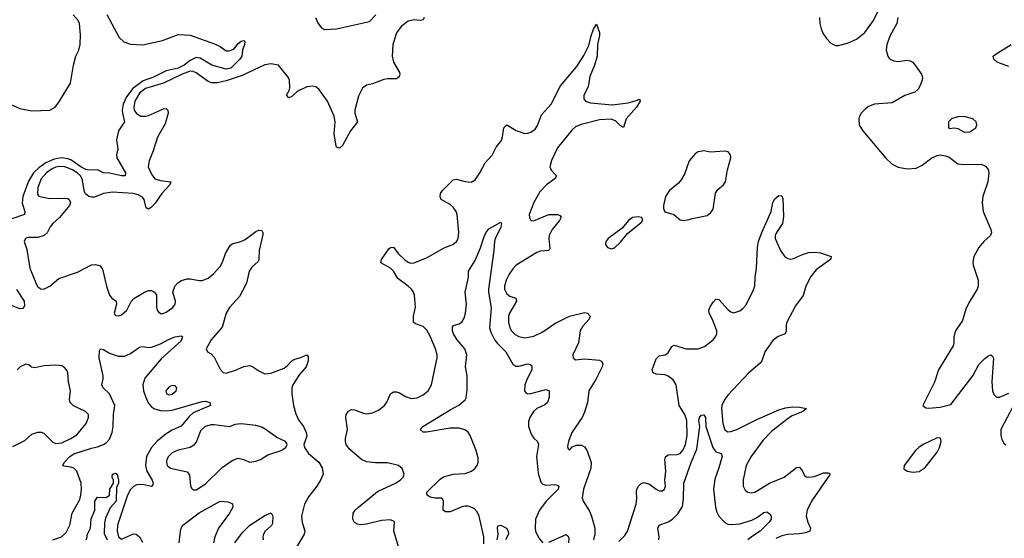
# Model space of a CAD drawing. Header units: inches. Extents: x 1771504 to 1971212, y 471788 to 643615.
# Tile 521 of 587: x 1881888 to 1888480, y 635161 to 638635. Entities that reach past the tile are written whole.
import ezdxf

# ---------------------------------------------------------------- set-up
doc = ezdxf.new("R2010")
doc.units = ezdxf.units.IN
doc.header["$MEASUREMENT"] = 0
doc.layers.add('B8683', color=7, linetype='Continuous')

msp = doc.modelspace()

# ---------------------------------------------------------------- linework, layer by layer
at = {"layer": 'B8683', "color": 5}
for points, elevation in [([(1882472, 638670), (1882554.8, 638514.8), (1882586.2, 638486.2), (1882630, 638471.8), (1882712.9, 638467.1), (1882843.5, 638496.5), (1882950, 638536.4), (1883030, 638532.1), (1883192.8, 638472.8), (1883230, 638456), (1883270, 638427.3), (1883290, 638427.3), (1883322.7, 638437.3), (1883350, 638474.8), (1883370, 638490.5), (1883390, 638494.8), (1883394.8, 638490), (1883394, 638470), (1883381, 638430), (1883375.5, 638390), (1883362.4, 638370), (1883300.9, 638310), (1883270, 638304), (1883174, 638330), (1883097.1, 638377.2), (1883070, 638382.4), (1883030, 638361.3), (1882988.6, 638330), (1882950, 638311.4), (1882868, 638292), (1882784.7, 638250), (1882715.5, 638224.5), (1882645.4, 638174.6), (1882602.4, 638117.6), (1882581.8, 638070), (1882574.7, 638030), (1882575.8, 638010), (1882591, 637950), (1882550.1, 637890), (1882535.4, 637830), (1882545.5, 637770), (1882536.5, 637730), (1882539.1, 637710), (1882596.5, 637610), (1882594, 637590), (1882570, 637588.5), (1882490, 637608.1), (1882449.3, 637609.3), (1882408.8, 637628.8), (1882352.6, 637627.4), (1882330, 637632.5), (1882296.8, 637650), (1882230, 637696), (1882210, 637704.2), (1882170, 637709.4), (1882118.5, 637701.5), (1882063.2, 637676.8), (1882016.1, 637643.9), (1881980.1, 637610), (1881946.4, 637553.6), (1881910.1, 637449.9), (1881905.8, 637405.8), (1881922.4, 637350), (1881920.4, 637330), (1881830, 637299.1)], 260), ([(1881830, 638066), (1881890, 638041.1), (1881970, 638023.6), (1882090, 638029), (1882125.1, 638050), (1882155.8, 638090), (1882227.7, 638210), (1882248.5, 638330), (1882264.8, 638390), (1882284.1, 638430), (1882292.2, 638470), (1882294.5, 638534.5), (1882289.4, 638610), (1882280.7, 638630), (1882247, 638667)], 260), ([(1884597.1, 638650), (1884590, 638634), (1884570.3, 638629.7), (1884530, 638634.7), (1884490, 638625.3), (1884441.3, 638590), (1884410, 638547.3), (1884386.5, 638470), (1884381.5, 638390), (1884390.3, 638350), (1884430, 638281), (1884433.4, 638270), (1884428.5, 638251.5), (1884410, 638238.7), (1884350, 638239.7), (1884325.1, 638234.9), (1884250, 638205.6), (1884210, 638196), (1884183.9, 638176.1), (1884157.3, 638122.7), (1884131.5, 638030), (1884132.6, 638010), (1884150.4, 637950), (1884102.6, 637890), (1884050, 637793.2), (1884030, 637774), (1884010, 637782), (1884007.5, 637787.5), (1883993.5, 637870), (1884000.6, 637950), (1883994.3, 637990), (1883948.4, 638088.4), (1883890, 638169.6), (1883870, 638184.7), (1883850.8, 638190.8), (1883810, 638185.3), (1883746.6, 638153.4), (1883710, 638121.7), (1883690, 638111.5), (1883675.4, 638130), (1883694.2, 638165.8), (1883697.8, 638182.2), (1883694, 638230), (1883685.7, 638250), (1883620.7, 638330), (1883570, 638339.6), (1883530, 638333.7), (1883377.8, 638262.2), (1883270, 638225.1), (1883210, 638212.1), (1883173, 638213), (1883150, 638220.5), (1883070, 638278.1), (1883050, 638287.9), (1883029.9, 638289.9), (1882975.9, 638270), (1882850, 638210.6), (1882730, 638173.9), (1882690, 638142.4), (1882659, 638090), (1882651.7, 638050), (1882654.9, 638030), (1882670, 638005.9), (1882700.4, 637990), (1882730, 637988.4), (1882750, 637993.5), (1882850, 638039.1), (1882870, 638040.4), (1882880.4, 638030), (1882882.3, 638010), (1882863.1, 637936.9), (1882810.8, 637849.2), (1882782.4, 637757.6), (1882755.9, 637690), (1882749.2, 637650), (1882770, 637600.3), (1882793.4, 637570), (1882830, 637558), (1882900.7, 637550), (1882894.3, 637530), (1882839.3, 637470), (1882794.9, 637405.1), (1882770, 637378.7), (1882750, 637365.1), (1882740.9, 637370), (1882735.2, 637375.2), (1882722.6, 637430), (1882710, 637446), (1882682.3, 637462.3), (1882648.3, 637471.7), (1882510, 637480.5), (1882450, 637469.9), (1882390, 637447), (1882370, 637445.5), (1882350.5, 637450.5), (1882328.5, 637468.5), (1882322, 637482), (1882307.1, 637570), (1882295.9, 637590), (1882273.8, 637610), (1882242.4, 637630), (1882190, 637648.5), (1882150, 637651.4), (1882130, 637646.9), (1882104.8, 637635.2), (1882070, 637610.7), (1882032.6, 637570), (1882009.7, 637510), (1882007, 637467), (1882014.6, 637454.6), (1882023.8, 637450), (1882090, 637438), (1882190, 637440.2), (1882210, 637436.9), (1882220.4, 637430), (1882227.6, 637410), (1882222.4, 637390), (1882155.2, 637310), (1882110, 637269.8), (1882092.2, 637247.8), (1882071.5, 637208.5), (1882052.4, 637190), (1882010, 637177), (1881943.8, 637176.2), (1881926.8, 637170), (1881918, 637150), (1881935.9, 637095.9), (1881956.6, 636970), (1882001.4, 636861.4), (1882010, 636846.3), (1882030, 636831.3), (1882050, 636831.1), (1882090, 636850.2), (1882150, 636902.3), (1882275.9, 636944.1), (1882370, 636993.7), (1882395.3, 636995.3), (1882426, 636986), (1882443.8, 636963.8), (1882468.4, 636850), (1882490.4, 636790), (1882505.5, 636770), (1882533.4, 636750), (1882537.1, 636730), (1882521.1, 636670), (1882530, 636653.4), (1882550, 636650.4), (1882570, 636658.9), (1882606, 636690), (1882633.6, 636746.4), (1882652.2, 636767.8), (1882723.7, 636810), (1882750, 636820.3), (1882770, 636820.4), (1882790, 636810.4), (1882803.8, 636790), (1882803.2, 636710), (1882808.6, 636688.6), (1882817.2, 636677.2), (1882830, 636667.7), (1882847.1, 636667.1), (1882870, 636675.5), (1882913.7, 636706.3), (1882929.7, 636730), (1882930.9, 636750), (1882913, 636810), (1882928, 636850), (1882948, 636872), (1882972.7, 636887.3), (1883010, 636898.3), (1883030, 636899.6), (1883090, 636887.7), (1883110, 636889), (1883150, 636903.9), (1883186.2, 636933.8), (1883230, 636982), (1883245.1, 637010), (1883267.1, 637070), (1883296.6, 637123.4), (1883310, 637133.4), (1883369.9, 637150.2), (1883397.3, 637162.7), (1883470, 637217), (1883490, 637226), (1883510, 637222.8), (1883516.4, 637210), (1883515.3, 637195.3), (1883491.3, 637090), (1883488.8, 637030), (1883483.8, 637016.2), (1883442.7, 636977.3), (1883424.7, 636950), (1883406.9, 636870), (1883359.5, 636780.5), (1883293.6, 636706.4), (1883270.2, 636670), (1883244.8, 636575.2), (1883170.3, 636490), (1883137.3, 636430), (1883144.7, 636410), (1883170, 636396.3), (1883190, 636374), (1883230, 636294), (1883250, 636272), (1883270, 636267.1), (1883333.5, 636286.5), (1883390, 636312.3), (1883430, 636317.7), (1883450.2, 636310.2), (1883490, 636282.4), (1883530, 636262.4), (1883570, 636266.4), (1883658.4, 636301.6), (1883681.6, 636318.4), (1883710.9, 636349.1), (1883730, 636360.3), (1883770, 636371.8), (1883810, 636390.4), (1883818.7, 636378.7), (1883818.9, 636350), (1883805.3, 636310), (1883760.9, 636259.1), (1883716.8, 636190), (1883709.3, 636169.3), (1883709.3, 636130), (1883720.8, 636050), (1883736.1, 635996.1), (1883754.4, 635954.4), (1883787.3, 635910), (1883807.3, 635870), (1883810, 635846), (1883791, 635790), (1883796, 635770), (1883822.8, 635730), (1883890, 635671), (1883912.3, 635632.3), (1883919.3, 635590), (1883902.4, 635550), (1883878, 635510), (1883821.4, 635438.6), (1883794.8, 635390), (1883775.4, 635310), (1883778.4, 635270), (1883797.6, 635210), (1883793.2, 635190), (1883687.2, 635010)], 280), ([(1883867.8, 638650), (1883887, 638610), (1883910, 638580.2), (1883930, 638569.4), (1884010, 638574.8), (1884230, 638623.7), (1884272, 638668)], 280), ([(1887242.6, 638650), (1887245.2, 638610), (1887254.3, 638574.3), (1887266, 638546), (1887289.4, 638509.4), (1887318.8, 638478.8), (1887350, 638461.7), (1887370, 638461.5), (1887430, 638477.5), (1887490, 638504.5), (1887546.6, 638550), (1887605.3, 638630), (1887632.7, 638690)], 320), ([(1887766.4, 638650), (1887760.4, 638610), (1887715.3, 638530), (1887693.4, 638470), (1887690.2, 638430), (1887699.6, 638390), (1887712.3, 638372.3), (1887739.7, 638359.7), (1887770, 638355.2), (1887830, 638363.1), (1887850, 638359.6), (1887868, 638350), (1887926.7, 638270), (1887932.6, 638250), (1887931.3, 638230), (1887914.7, 638190), (1887903.6, 638170), (1887882, 638150), (1887813.2, 638126.8), (1887730, 638078), (1887610.2, 638069.8), (1887570, 638054.5), (1887550, 638038.9), (1887522, 638010), (1887510.4, 637990), (1887506, 637970), (1887509.1, 637929.1), (1887532.2, 637890), (1887686.8, 637706.8), (1887730, 637668.4), (1887770, 637647.6), (1887830, 637635.5), (1887890, 637640.8), (1887930, 637659.6), (1887994, 637710), (1888030, 637726.3), (1888050, 637728.9), (1888084.2, 637724.2), (1888110, 637714.9), (1888170.2, 637670.2), (1888210, 637664.2), (1888326.3, 637666.3), (1888354.7, 637654.7), (1888372.4, 637632.4), (1888375.6, 637610), (1888368.9, 637550), (1888335.8, 637450), (1888331.5, 637410), (1888338.9, 637350), (1888390.3, 637230), (1888394.9, 637210), (1888388.7, 637190), (1888342.6, 637150), (1888308.8, 637110), (1888277, 637050), (1888270.4, 637010.4), (1888272.2, 636990), (1888304.2, 636890), (1888304.9, 636850), (1888299.6, 636830), (1888242.2, 636737.8), (1888223.7, 636696.3), (1888199.7, 636620.3), (1888154.4, 636550), (1888143.1, 636510), (1888143.1, 636470), (1888137.6, 636450), (1888039.5, 636290), (1888012.9, 636207.1), (1887934.8, 636050), (1887954.9, 636034.9), (1887972.3, 636032.3), (1888050, 636038.9), (1888123.1, 636056.9), (1888268.7, 636250), (1888310, 636325.3), (1888350, 636366), (1888370, 636382), (1888390.6, 636390.6), (1888402, 636382), (1888407.1, 636367.1), (1888395.8, 636210), (1888400.9, 636150), (1888410, 636124), (1888427.8, 636107.7), (1888447.3, 636107.3), (1888510, 636133.4)], 320), ([(1884429, 635090), (1884392.2, 635210), (1884398.4, 635270), (1884394.7, 635274.8), (1884370, 635284.2), (1884310, 635281), (1884210, 635256.4), (1884170, 635251.3), (1884150, 635255.1), (1884130, 635267.3), (1884119.7, 635290), (1884121.3, 635330), (1884133.6, 635350), (1884155.6, 635370), (1884284.7, 635475.3), (1884405.1, 635530), (1884436.3, 635550), (1884454.7, 635570), (1884461.6, 635590), (1884448.2, 635628.2), (1884424, 635650), (1884350, 635667.1), (1884270, 635667.4), (1884210, 635674), (1884177, 635690), (1884097.4, 635757.4), (1884074, 635790), (1884069.6, 635810), (1884069.7, 635830), (1884083.1, 635890), (1884071.3, 635970), (1884075.1, 635990), (1884090, 636012.4), (1884110, 636023.1), (1884130, 636022.6), (1884190, 635999), (1884210, 635995.8), (1884250, 636002.8), (1884290, 636019.2), (1884330, 636050.3), (1884346.1, 636073.9), (1884370, 636128.4), (1884390, 636143.1), (1884410, 636142.7), (1884430, 636135.2), (1884470.6, 636110), (1884510, 636097.3), (1884550, 636102.4), (1884590, 636121.3), (1884623.1, 636150), (1884645.6, 636190), (1884682.4, 636370), (1884682.4, 636390), (1884671.8, 636430), (1884636, 636516), (1884614.9, 636554.9), (1884590, 636579.2), (1884537.2, 636597.2), (1884523.9, 636610), (1884525.7, 636650), (1884537.7, 636710), (1884531.6, 636790), (1884525.6, 636810), (1884511.8, 636830), (1884489.7, 636850), (1884420.6, 636900.6), (1884390.8, 636950), (1884370, 636969.8), (1884307.2, 637007.2), (1884309.6, 637029.6), (1884360.5, 637099.5), (1884370, 637108.5), (1884390, 637110.4), (1884422.6, 637070), (1884466.6, 637026.6), (1884490, 637010.1), (1884505.2, 637005.2), (1884530, 637006.1), (1884616.8, 637043.2), (1884730, 637107.9), (1884787.8, 637130), (1884811.8, 637150), (1884822.8, 637170), (1884828.9, 637210), (1884817, 637330), (1884809.8, 637350), (1884790, 637380.4), (1884770, 637396.8), (1884710.9, 637430.9), (1884702.7, 637450), (1884706.6, 637470), (1884718.5, 637490), (1884790, 637562.3), (1884810, 637567.7), (1884870, 637550.3), (1884910, 637546.4), (1884937.7, 637562.3), (1884969.8, 637610.2), (1885004.6, 637675.4), (1885051.4, 637728.6), (1885077.8, 637782.2), (1885113.6, 637826.4), (1885121.5, 637850), (1885128.9, 637910), (1885149.4, 637930), (1885212.8, 637892.8), (1885270, 637873.5), (1885290, 637874), (1885310, 637880.9), (1885338.7, 637901.3), (1885354.6, 637925.5), (1885381.7, 637998.4), (1885446.8, 638070), (1885510, 638191.4), (1885617.3, 638322.7), (1885665.1, 638394.9), (1885698.7, 638461.3), (1885713.2, 638526.8), (1885730, 638571.3), (1885750, 638604.7), (1885770.2, 638550), (1885770, 638529), (1885756.8, 638470), (1885754, 638390), (1885736.5, 638330), (1885705.2, 638254.8), (1885694, 638186), (1885665.6, 638130), (1885664.8, 638104.8), (1885676.5, 638090), (1885710, 638077.6), (1885854.8, 638065.2), (1885961.3, 638078.7), (1886024.4, 638095.6), (1886030, 638100.7), (1886039.8, 638099.8), (1886042.8, 638090), (1886018.9, 638050), (1885948.6, 637971.4), (1885930, 637913.2), (1885910, 637923.6), (1885878.3, 637958.3), (1885849.2, 637969.2), (1885770, 637963.4), (1885646.3, 637933.7), (1885610, 637916.8), (1885584.1, 637895.9), (1885490, 637776.8), (1885447.7, 637692.3), (1885438.3, 637650), (1885446.5, 637626.5), (1885481.5, 637590), (1885471.4, 637570), (1885415.6, 637530), (1885370, 637481.3), (1885330.5, 637410.5), (1885300.3, 637330), (1885300.4, 637310), (1885310, 637290.8), (1885327.5, 637287.5), (1885430, 637331), (1885490.8, 637330), (1885504.4, 637324.4), (1885513.3, 637313.3), (1885503.2, 637290), (1885452.6, 637230), (1885433.2, 637190), (1885430.9, 637170), (1885437.9, 637102.1), (1885430.1, 637089.9), (1885375.6, 637084.4), (1885350, 637076.2), (1885212.6, 636990), (1885190, 636966.4), (1885165, 636930), (1885145, 636890), (1885133.7, 636850), (1885134, 636830), (1885150, 636798), (1885170, 636783), (1885210.3, 636770), (1885213.8, 636750), (1885166.7, 636670), (1885161, 636650), (1885160.1, 636610), (1885169.4, 636570), (1885181.3, 636550), (1885205.7, 636525.7), (1885230, 636512.7), (1885270, 636505.2), (1885330, 636515.9), (1885390, 636543.8), (1885470, 636599.8), (1885570, 636649.4), (1885670, 636672.9), (1885690.6, 636670), (1885706.7, 636650), (1885701.1, 636630), (1885658.3, 636581.7), (1885641.1, 636550), (1885629.3, 636470.7), (1885592.2, 636390), (1885593, 636370), (1885610, 636357.6), (1885670, 636363.2), (1885770, 636354), (1885786.3, 636346.3), (1885792.9, 636330), (1885788, 636310), (1885747.3, 636230), (1885698.2, 636150), (1885689.3, 636070), (1885670, 636005.1), (1885654, 635970), (1885584.4, 635870), (1885562.4, 635810), (1885556, 635776), (1885559.6, 635759.6), (1885570, 635751.3), (1885587, 635773), (1885615.4, 635784.6), (1885650, 635784.9), (1885670, 635774.6), (1885686.5, 635746.5), (1885715, 635670), (1885712.6, 635630), (1885662.5, 635490), (1885653.3, 635433.3), (1885660.8, 635410), (1885703.1, 635343.1), (1885717.5, 635310), (1885739.3, 635230), (1885739.7, 635190), (1885729.3, 635150)], 280), ([(1888510, 638321.7), (1888432.7, 638350), (1888409.4, 638370), (1888406.6, 638390), (1888418.8, 638401.2), (1888526, 638470)], 320), ([(1885899.2, 635140.8), (1885939.5, 635180.5), (1885957.6, 635210), (1886016.3, 635390), (1886020.2, 635430), (1886017, 635470), (1886020.7, 635490), (1886030.6, 635509.4), (1886050, 635529), (1886070, 635534.9), (1886104.1, 635524.1), (1886148.4, 635490), (1886170, 635480.2), (1886190, 635480.3), (1886205.1, 635490), (1886212.8, 635510), (1886206.4, 635550), (1886213.8, 635610), (1886206.6, 635690), (1886212.4, 635707.6), (1886230, 635719.3), (1886290, 635723.2), (1886310, 635730.2), (1886330, 635754.7), (1886344.8, 635790), (1886357.7, 635850), (1886354.6, 635950), (1886340.9, 635990), (1886303, 636050), (1886282.4, 636190), (1886263.7, 636223.7), (1886230, 636247.6), (1886210, 636255.3), (1886150, 636261.3), (1886128.6, 636268.6), (1886122, 636290), (1886150, 636364), (1886170, 636383.7), (1886210, 636390.4), (1886230, 636403.8), (1886254.9, 636445.1), (1886270, 636454.4), (1886350, 636429.3), (1886429.8, 636430.2), (1886474.1, 636445.9), (1886530.9, 636490), (1886550, 636515.5), (1886555.3, 636530), (1886554.8, 636550), (1886525.9, 636625.9), (1886503.9, 636670), (1886502, 636690), (1886510, 636712.4), (1886530, 636742.4), (1886550, 636762.4), (1886570, 636761.3), (1886630.9, 636690.9), (1886650, 636677.3), (1886670, 636671.3), (1886710, 636685.6), (1886730, 636699.7), (1886750, 636723.2), (1886795.4, 636810), (1886809.8, 636850), (1886811.6, 636910), (1886820.8, 636970), (1886827.1, 637110), (1886834.4, 637150), (1886856.2, 637210), (1886919.7, 637350), (1886930, 637411.3), (1886943.9, 637436.1), (1886970, 637457.3), (1886990, 637456), (1886996.5, 637436.5), (1887002.4, 637317.6), (1886994.2, 637270), (1886954.6, 637210), (1886946.6, 637190), (1886947.2, 637170), (1886981.4, 637090), (1887010, 637047.4), (1887030, 637034.7), (1887050, 637031.3), (1887070, 637034.4), (1887130, 637062.4), (1887170, 637074.6), (1887217.3, 637077.3), (1887250, 637072.4), (1887321, 637050), (1887319.1, 637030), (1887220.4, 636959.6), (1887184.5, 636915.5), (1887151.8, 636850), (1887133.3, 636786.7), (1887082.3, 636717.7), (1887025, 636610), (1887019.2, 636590), (1887019.1, 636550), (1887012.4, 636530), (1886967.1, 636513), (1886930, 636486.4), (1886878, 636410), (1886857.3, 636350), (1886846.3, 636333.7), (1886770.9, 636269.1), (1886630, 636119.9), (1886610, 636092.5), (1886590, 636050.8), (1886586.7, 636030), (1886596.1, 635930), (1886610, 635887.1), (1886630, 635875.1), (1886650, 635876.4), (1886690, 635890.1), (1886823, 635957), (1886970, 636022.8), (1887015.5, 636035.5), (1887062.3, 636042.3), (1887110, 636040.7), (1887156.3, 636030), (1887132.4, 636010), (1887059.2, 635980.7), (1887034.6, 635965.4), (1886922.5, 635877.5), (1886863.2, 635816.8), (1886784.8, 635710), (1886751.8, 635650), (1886732.3, 635552.3), (1886732, 635510), (1886744.2, 635484.2), (1886762.8, 635470), (1886786.4, 635466.4), (1886810, 635471.4), (1886908.2, 635530), (1887006.6, 635570), (1887090, 635635.6), (1887110, 635637), (1887130, 635610.5), (1887142.7, 635582.7), (1887154.1, 635574.1), (1887170, 635570.2), (1887210, 635575.5), (1887270, 635598.9), (1887299.9, 635599.9), (1887310, 635596.3), (1887313.4, 635590), (1887189.3, 635410), (1887159.8, 635350), (1887154.3, 635310), (1887164.1, 635270), (1887183.2, 635230), (1887178, 635210), (1887150, 635198.7), (1887109.6, 635190.4), (1887030, 635185.7), (1886990, 635178.5), (1886950, 635159.9)], 280), ([(1884994.7, 635125.3), (1884994.7, 635170), (1884964.7, 635310), (1884950, 635339.2), (1884930, 635360.3), (1884890, 635376.1), (1884870, 635376.1), (1884848.5, 635371.5), (1884770, 635338.3), (1884738.4, 635338.4), (1884724.5, 635350), (1884726, 635410), (1884720.2, 635420.2), (1884709.4, 635429.4), (1884670.4, 635429.6), (1884636.3, 635436.3), (1884616, 635450), (1884614.5, 635470), (1884702.7, 635557.3), (1884726.6, 635573.4), (1884790, 635591.9), (1884870, 635594.3), (1884912.2, 635610), (1884936.8, 635630), (1884950.4, 635649.6), (1884957.3, 635670), (1884957.6, 635697.6), (1884943.5, 635750), (1884905.3, 635850), (1884891.7, 635871.7), (1884868.3, 635888.3), (1884830, 635898.6), (1884770, 635898.6), (1884611.7, 635871.7), (1884590, 635872.7), (1884569.3, 635890), (1884587, 635910), (1884770, 636021.8), (1884828, 636052), (1884870, 636088.5), (1884877.1, 636102.9), (1884884.7, 636155.3), (1884884.8, 636250), (1884873.8, 636310), (1884881.2, 636390), (1884868.4, 636430), (1884816.3, 636490), (1884793.3, 636530), (1884785.3, 636550), (1884785.4, 636574.6), (1884792.3, 636587.7), (1884830, 636597.6), (1884848.2, 636610), (1884864.7, 636635.3), (1884873.5, 636670), (1884879.8, 636730), (1884870.7, 636810), (1884892, 636910), (1884892.7, 636950), (1884938.6, 637021.4), (1884973.9, 637106.1), (1884992.4, 637170), (1885010, 637208), (1885030, 637234.9), (1885110, 637278), (1885113.4, 637270), (1885110, 637244), (1885070.7, 637170), (1885066, 637150), (1885062.4, 637090), (1885027.6, 636830), (1885027, 636810), (1885044.9, 636704.9), (1885033.2, 636570), (1885041.8, 636541.8), (1885069.5, 636489.5), (1885086.5, 636466.5), (1885142.8, 636410), (1885190, 636328.2), (1885210, 636314.9), (1885230, 636314.3), (1885290, 636328.9), (1885306.1, 636326.1), (1885317.2, 636317.2), (1885318, 636290), (1885284.7, 636230), (1885269.3, 636190), (1885267.9, 636150), (1885276, 636136), (1885289.3, 636129.3), (1885310, 636131.3), (1885410, 636157.7), (1885432.7, 636150), (1885432.8, 636107.2), (1885421.3, 636070), (1885403.7, 636056.3), (1885350, 636030.9), (1885328.1, 636010), (1885302.6, 635970), (1885295.8, 635944.2), (1885295.2, 635910), (1885314.2, 635854.2), (1885330, 635831.7), (1885354.6, 635810), (1885361.2, 635790), (1885349.4, 635710), (1885358.4, 635598.4), (1885377.2, 635537.2), (1885390, 635522.8), (1885410, 635517.1), (1885470, 635520.6), (1885490, 635516.5), (1885498.7, 635510), (1885493.2, 635490), (1885412.7, 635410), (1885367.6, 635350), (1885342.7, 635290), (1885338.9, 635230), (1885342.3, 635210), (1885362.9, 635162.8), (1885390, 635131.5)], 260), ([(1881867.3, 636827.3), (1881918.4, 636750), (1881920.9, 636719.1), (1881910, 636700.5), (1881890, 636697.3), (1881810.4, 636729.6)], 260), ([(1882110, 635150.2), (1882168.5, 635171.5), (1882199.3, 635200.7), (1882223.9, 635250), (1882239.4, 635330), (1882290, 635420.9), (1882298.3, 635450), (1882302.3, 635490), (1882299.2, 635530), (1882271.2, 635611.2), (1882250, 635630.8), (1882230, 635638.7), (1882184.4, 635644.4), (1882177.2, 635650), (1882185.6, 635670), (1882223.1, 635710), (1882250, 635726.6), (1882370, 635765.2), (1882410, 635773.4), (1882450, 635790.2), (1882470, 635803.5), (1882490, 635825.5), (1882508.5, 635870), (1882514, 635910), (1882515.8, 635990), (1882524.4, 636050), (1882489, 636129), (1882447.6, 636170), (1882438.4, 636190), (1882447.8, 636230), (1882446.6, 636250), (1882420.4, 636370), (1882422, 636418), (1882430, 636430.5), (1882450, 636426.4), (1882484, 636404), (1882527, 636387), (1882550, 636380.2), (1882590, 636381.7), (1882630, 636398.9), (1882690, 636441.1), (1882710, 636445.3), (1882750, 636438.9), (1882770, 636441.5), (1882830, 636463.6), (1882890, 636495.2), (1882930.3, 636510.3), (1882970, 636518), (1882978, 636510), (1882970, 636485.1), (1882835.5, 636364.5), (1882727.1, 636232.9), (1882713.4, 636190), (1882718.3, 636150), (1882731.3, 636110), (1882749.2, 636069.2), (1882770, 636041.1), (1882790, 636027.5), (1882830, 636016.8), (1882870, 636014.4), (1882910, 636018.9), (1883110, 636078.6), (1883130, 636080.2), (1883154.2, 636074.2), (1883162, 636070), (1883165.5, 636050), (1883050, 636001.6), (1883023.3, 635976.7), (1882970, 635912.2), (1882910, 635885.6), (1882870, 635861.9), (1882808.9, 635811.1), (1882770.5, 635769.5), (1882737.9, 635710), (1882731.3, 635650), (1882738.5, 635610), (1882774.6, 635550), (1882781, 635530), (1882779.3, 635520.7), (1882770, 635509.2), (1882710, 635520.7), (1882670, 635518.3), (1882650, 635509.2), (1882630, 635489), (1882610.9, 635449.1), (1882543.6, 635250), (1882540.9, 635210), (1882550.9, 635170.9), (1882570, 635155.8), (1882650, 635192.2), (1882669.2, 635189.2), (1882690, 635170.4), (1882710, 635135.3)], 260), ([(1881843.4, 635776.6), (1881923.6, 635816.4), (1881970, 635859.5), (1882010, 635872.3), (1882031.4, 635871.4), (1882050, 635864.9), (1882110, 635804.4), (1882130, 635796.9), (1882170, 635800.8), (1882230.3, 635829.7), (1882270, 635855), (1882333, 635930), (1882349.7, 635969.8), (1882349.8, 635990), (1882329.9, 636009.9), (1882248.5, 636048.5), (1882225.3, 636070), (1882222.6, 636090), (1882229.2, 636150), (1882215, 636210), (1882211.7, 636270), (1882202.6, 636290), (1882187, 636307), (1882170, 636316), (1882130, 636320.8), (1882050, 636317.3), (1881990, 636303.5), (1881968.2, 636308.2), (1881950, 636322.7), (1881930, 636326.6), (1881890.8, 636310), (1881870.6, 636290)], 280), ([(1888541.1, 636050), (1888457.8, 635890), (1888456.5, 635850), (1888463.4, 635823.4), (1888477.8, 635797.8), (1888490, 635787)], 320), ([(1886167.6, 635150), (1886169.8, 635170), (1886161.7, 635230), (1886169.6, 635250), (1886230, 635272.4), (1886259.3, 635290), (1886294.8, 635325.2), (1886324.7, 635375.3), (1886333.5, 635426.5), (1886335.2, 635530), (1886384.8, 635670), (1886422.7, 635757.3), (1886441.6, 635910), (1886435.3, 635950), (1886439.2, 635970), (1886450, 635986.7), (1886468, 635988), (1886478.9, 635970), (1886482.3, 635910), (1886528.9, 635768.9), (1886550, 635740.7), (1886584.9, 635730), (1886590.3, 635710.3), (1886570, 635634), (1886541.6, 635558.4), (1886533.4, 635490), (1886546.4, 635370), (1886556.2, 635336.2), (1886570, 635310.3), (1886610, 635267.9), (1886630, 635256.5), (1886652.8, 635252.8), (1886710, 635259.1), (1886790, 635282), (1886822.2, 635297.8), (1886870, 635334.9), (1886890, 635338), (1886906.8, 635326.8), (1886919.5, 635310), (1886918.9, 635290), (1886906.5, 635270), (1886845.6, 635210), (1886788, 635172), (1886763.8, 635150)], 260), ([(1882336.2, 635150), (1882343, 635190), (1882363.4, 635230), (1882367.7, 635292.3), (1882391, 635350), (1882391.6, 635410), (1882410, 635435.8), (1882466.3, 635433.7), (1882489.5, 635450), (1882492, 635490), (1882516, 635530), (1882516, 635550), (1882506.3, 635570), (1882509.7, 635590), (1882530, 635597.3), (1882541, 635590), (1882550.2, 635550.2), (1882550, 635529.3), (1882536.7, 635503.3), (1882534.1, 635410), (1882494.4, 635365.6), (1882463, 635297), (1882455.7, 635264.3), (1882453.4, 635193.4), (1882474.6, 635150)], 240), ([(1882956.8, 635130), (1882963.9, 635210), (1882968.7, 635230), (1882980.4, 635250), (1883090, 635331.7), (1883210, 635398.9), (1883231.1, 635408.9), (1883284.9, 635404.9), (1883313, 635393), (1883315.3, 635370), (1883293.1, 635330), (1883219.6, 635230), (1883194.9, 635170), (1883185.7, 635130)], 260), ([(1883327.8, 635130), (1883380.6, 635199.4), (1883429.9, 635250.1), (1883530, 635313.4), (1883571.6, 635331.5), (1883582.3, 635310), (1883580, 635260), (1883574.1, 635245.9), (1883531.7, 635210), (1883520.8, 635190), (1883516.5, 635170), (1883519, 635150)], 260), ([(1885084.8, 635150), (1885092.7, 635187.3), (1885087.2, 635230), (1885090, 635244.7), (1885110, 635248.5), (1885148.2, 635230), (1885158, 635210), (1885160.2, 635190), (1885140.5, 635150)], 240), ([(1885430, 635136), (1885545.8, 635185.8), (1885558.6, 635178.6), (1885564.8, 635164.8), (1885562.2, 635130)], 260)]:
    msp.add_lwpolyline(points, dxfattribs=dict(at, elevation=elevation))
for points, elevation in [([(1888210, 637987), (1888170, 637985.1), (1888126.8, 637970), (1888106.8, 637950), (1888106.4, 637913.6), (1888110, 637906.8), (1888149.2, 637910.8), (1888170, 637906.7), (1888210, 637884.9), (1888230, 637881.5), (1888250, 637884.9), (1888289.4, 637910), (1888295.6, 637930), (1888291, 637951), (1888268.7, 637970)], 340), ([(1886470, 637756.9), (1886431.3, 637750), (1886410, 637736.9), (1886370.3, 637689.7), (1886339.1, 637600.9), (1886317.8, 637562.2), (1886299.7, 637540.3), (1886239.5, 637490), (1886211.8, 637450), (1886198.4, 637390), (1886198, 637370), (1886207.3, 637347.3), (1886266.8, 637330), (1886310, 637295.5), (1886330, 637290.5), (1886370, 637296.4), (1886390, 637304.4), (1886490, 637322.7), (1886516.1, 637343.9), (1886530, 637366), (1886547.7, 637472.3), (1886563, 637497), (1886600.5, 637530), (1886614, 637550), (1886626.8, 637630), (1886648.4, 637710), (1886648, 637730), (1886632, 637750), (1886610, 637754), (1886510, 637748)], 320), ([(1886030, 637315.6), (1885990, 637309.4), (1885963.8, 637290), (1885922, 637238), (1885827.3, 637170), (1885813.4, 637150), (1885810.7, 637130), (1885824, 637110), (1885850, 637100.4), (1885870, 637107.2), (1885910, 637144.2), (1885958, 637202), (1886050, 637277.3), (1886060.9, 637290), (1886054, 637310)], 320), ([(1882910, 636184.5), (1882890, 636176.9), (1882867.8, 636150), (1882870.6, 636130), (1882890, 636121.5), (1882910, 636126.9), (1882935.1, 636150), (1882940.9, 636170), (1882930, 636182.7)], 280), ([(1883370, 635928.8), (1883330, 635923.1), (1883290, 635908.1), (1883190, 635922.3), (1883170, 635922.3), (1883130, 635910.6), (1883098.9, 635881.1), (1883072.2, 635810), (1883054.1, 635785.9), (1883030, 635769.8), (1882950, 635751.8), (1882910, 635733.1), (1882884.4, 635710), (1882873.8, 635690), (1882870.3, 635670.3), (1882876, 635650), (1882897.3, 635630), (1883010, 635606), (1883024.8, 635584.8), (1883032.6, 635512.6), (1883038, 635498), (1883050, 635484.9), (1883070, 635485.3), (1883130, 635524.7), (1883244.3, 635635.7), (1883310, 635683.2), (1883350, 635697.6), (1883386.8, 635690), (1883430, 635670.4), (1883470, 635677.4), (1883500.9, 635690), (1883550, 635719.5), (1883639, 635750), (1883669, 635770), (1883679, 635790), (1883677.2, 635797.2), (1883668.7, 635810), (1883610, 635837), (1883532.8, 635892.8), (1883510, 635904.8), (1883470, 635916.5)], 280), ([(1888030, 635834), (1887938, 635790), (1887907, 635770), (1887886.3, 635750), (1887810.7, 635650), (1887807.7, 635627.7), (1887830, 635610.8), (1887870, 635604.9), (1887910, 635608), (1887950, 635635.5), (1888030, 635739.1), (1888046, 635770), (1888058.4, 635810), (1888052.3, 635832.3)], 320)]:
    msp.add_lwpolyline(points, close=True, dxfattribs=dict(at, elevation=elevation))

doc.saveas('drawing.dxf')
